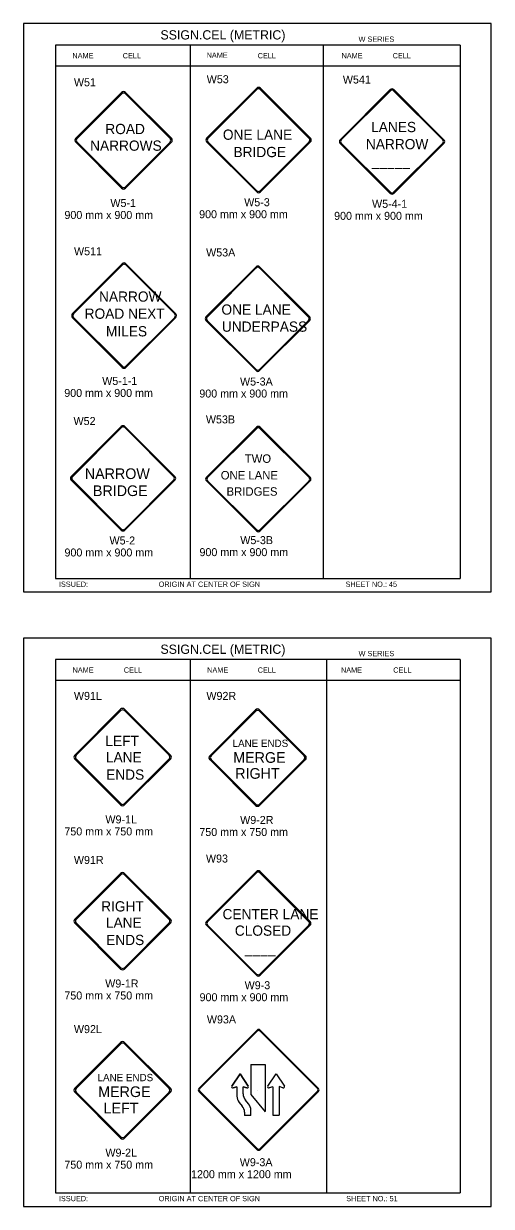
# Model space of a CAD drawing. Extents: x -12 to 6962, y -3756 to 679.
# Drawn here: x 1755.2 to 1930.4, y -235.4 to 208 of the extents above; entities that cross this region are included whole.
import ezdxf

# ---------------------------------------------------------------- set-up
doc = ezdxf.new("R2010")
doc.units = 0
for name, color, linetype in [('Level 1', 7, 'Continuous'), ('Level 2', 7, 'Continuous'), ('Level 3', 7, 'Continuous'), ('Level 62', 7, 'Continuous')]:
    doc.layers.add(name, color=color, linetype=linetype)

msp = doc.modelspace()

# ---------------------------------------------------------------- linework, layer by layer
at = {"layer": 'Level 1'}
for p, q in [((1918.81, 200), (1767.06, 200)), ((1767.06, 200), (1767.06, 0)), ((1817.64, 200), (1817.64, 0)), ((1867.44, 200), (1867.44, 0)), ((1918.81, 200), (1918.81, 0)), ((1918.81, 192.08), (1767.06, 192.08)), ((1774.67, 165.05), (1791.86, 182.25)), ((1793.36, 182.25), (1810.55, 165.05)), ((1823.76, 165.07), (1842.55, 183.86)), ((1824.21, 165.02), (1842.6, 183.41)), ((1843.83, 183.41), (1862.23, 165.02)), ((1843.89, 183.86), (1862.67, 165.07)), ((1873.77, 164.51), (1892.56, 183.3)), ((1874.22, 164.46), (1892.61, 182.85)), ((1893.84, 182.85), (1912.24, 164.46)), ((1893.9, 183.3), (1912.68, 164.51)), ((1775.17, 164.99), (1791.92, 181.75)), ((1793.29, 181.75), (1810.05, 164.99)), ((1792.64, 164.34), (1792.64, 164.34)), ((1843.22, 164.35), (1843.22, 164.35)), ((1791.86, 146.37), (1774.67, 163.56)), ((1791.92, 146.86), (1775.17, 163.62)), ((1810.05, 163.62), (1793.29, 146.86)), ((1810.55, 163.56), (1793.36, 146.37)), ((1842.55, 144.94), (1823.76, 163.73)), ((1842.6, 145.39), (1824.21, 163.79)), ((1862.23, 163.79), (1843.83, 145.39)), ((1862.67, 163.73), (1843.89, 144.94)), ((1892.56, 144.39), (1873.77, 163.17)), ((1892.61, 144.83), (1874.22, 163.23)), ((1893.23, 163.84), (1893.23, 163.84)), ((1912.24, 163.23), (1893.84, 144.83)), ((1912.68, 163.17), (1893.9, 144.39)), ((1773.53, 99.42), (1792.13, 118.03)), ((1773.82, 99.21), (1792.19, 117.58)), ((1793.42, 117.58), (1811.79, 99.21)), ((1793.48, 118.03), (1812.08, 99.42)), ((1823.49, 98.09), (1842.27, 116.87)), ((1823.94, 98.03), (1842.33, 116.43)), ((1843.56, 116.43), (1861.95, 98.03)), ((1843.62, 116.87), (1862.4, 98.09)), ((1792.13, 79.12), (1773.53, 97.72)), ((1792.19, 79.56), (1773.82, 97.93)), ((1792.76, 98.58), (1792.76, 98.58)), ((1811.79, 97.93), (1793.42, 79.56)), ((1812.08, 97.72), (1793.48, 79.12)), ((1842.27, 77.96), (1823.49, 96.75)), ((1842.33, 78.41), (1823.94, 96.8)), ((1842.94, 97.42), (1842.94, 97.42)), ((1861.95, 96.8), (1843.56, 78.41)), ((1862.4, 96.75), (1843.62, 77.96)), ((1772.98, 38.24), (1791.77, 57.03)), ((1773.43, 38.19), (1791.82, 56.58)), ((1793.05, 56.58), (1811.45, 38.19)), ((1793.11, 57.03), (1811.89, 38.24)), ((1823.66, 37.95), (1842.45, 56.74)), ((1824.11, 37.9), (1842.5, 56.29)), ((1843.73, 56.29), (1862.13, 37.9)), ((1843.79, 56.74), (1862.57, 37.95)), ((1791.77, 18.12), (1772.98, 36.9)), ((1791.82, 18.56), (1773.43, 36.96)), ((1792.44, 37.57), (1792.44, 37.57)), ((1811.45, 36.96), (1793.05, 18.56)), ((1811.89, 36.9), (1793.11, 18.12)), ((1842.45, 17.82), (1823.66, 36.61)), ((1842.5, 18.27), (1824.11, 36.67)), ((1843.12, 37.28), (1843.12, 37.28)), ((1843.12, 37.28), (1843.12, 37.28)), ((1862.13, 36.67), (1843.73, 18.27)), ((1862.57, 36.61), (1843.79, 17.82)), ((1767.06, 0), (1918.81, 0)), ((1918.81, -30.35), (1767.06, -30.35)), ((1767.06, -30.35), (1767.06, -230.35)), ((1817.64, -30.35), (1817.64, -230.35)), ((1868.63, -30.35), (1868.63, -230.35)), ((1918.81, -30.35), (1918.81, -230.35)), ((1918.81, -38.27), (1767.06, -38.27)), ((1774.35, -66.2), (1791.53, -49.02)), ((1774.84, -66.27), (1791.59, -49.52)), ((1792.96, -49.52), (1809.72, -66.27)), ((1793.03, -49.02), (1810.21, -66.2)), ((1824.92, -66.42), (1842.1, -49.23)), ((1825.42, -66.48), (1842.17, -49.73)), ((1843.54, -49.73), (1860.29, -66.48)), ((1843.6, -49.23), (1860.79, -66.42)), ((1791.53, -84.88), (1774.35, -67.7)), ((1791.59, -84.39), (1774.84, -67.64)), ((1792.18, -66.97), (1792.18, -66.97)), ((1809.72, -67.64), (1792.96, -84.39)), ((1810.21, -67.7), (1793.03, -84.88)), ((1842.1, -85.1), (1824.92, -67.91)), ((1842.17, -84.6), (1825.42, -67.85)), ((1842.91, -67.05), (1842.91, -67.05)), ((1860.29, -67.85), (1843.54, -84.6)), ((1860.79, -67.91), (1843.6, -85.1)), ((1774.35, -127.73), (1791.53, -110.54)), ((1793.03, -110.54), (1810.21, -127.73)), ((1823.64, -128.65), (1842.41, -109.87)), ((1824.08, -128.71), (1842.47, -110.32)), ((1843.7, -110.32), (1862.09, -128.71)), ((1843.75, -109.87), (1862.53, -128.65)), ((1774.84, -127.79), (1791.59, -111.04)), ((1792.96, -111.04), (1809.72, -127.79)), ((1792.27, -128.36), (1792.27, -128.36)), ((1791.53, -146.41), (1774.35, -129.22)), ((1791.59, -145.91), (1774.84, -129.16)), ((1809.72, -129.16), (1792.96, -145.91)), ((1810.21, -129.22), (1793.03, -146.41)), ((1842.41, -148.77), (1823.64, -129.99)), ((1842.47, -148.32), (1824.08, -129.94)), ((1842.83, -129.33), (1842.83, -129.33)), ((1862.09, -129.94), (1843.7, -148.32)), ((1862.53, -129.99), (1843.75, -148.77)), ((1820.82, -191.16), (1842.66, -169.32)), ((1821.21, -191.21), (1842.71, -169.7)), ((1843.77, -169.7), (1865.27, -191.21)), ((1843.81, -169.32), (1865.66, -191.16)), ((1774.35, -191.15), (1791.53, -173.97)), ((1774.84, -191.21), (1791.59, -174.46)), ((1792.96, -174.46), (1809.72, -191.22)), ((1793.03, -173.97), (1810.21, -191.15)), ((1833.18, -190.31), (1836.26, -185.75)), ((1836.26, -185.75), (1833.18, -190.31)), ((1836.26, -185.75), (1839.37, -190.29)), ((1839.37, -190.29), (1836.26, -185.75)), ((1840.29, -182.24), (1840.29, -193.49)), ((1840.29, -182.24), (1845.69, -182.24)), ((1845.69, -182.24), (1845.69, -193.49)), ((1846.68, -190.31), (1849.76, -185.75)), ((1849.76, -185.75), (1852.87, -190.29)), ((1835.08, -190.53), (1833.69, -190.99)), ((1833.69, -190.99), (1835.08, -190.53)), ((1835.08, -190.53), (1835.08, -194.09)), ((1838.86, -190.98), (1837.44, -190.53)), ((1837.44, -193.26), (1837.44, -190.53)), ((1837.44, -190.53), (1838.86, -190.98)), ((1848.55, -190.54), (1847.19, -190.99)), ((1848.55, -190.54), (1848.55, -201.25)), ((1850.92, -190.51), (1850.92, -201.25)), ((1852.36, -190.98), (1850.92, -190.51)), ((1791.53, -209.83), (1774.35, -192.65)), ((1791.59, -209.34), (1774.84, -192.58)), ((1792.2, -191.92), (1792.2, -191.92)), ((1809.72, -192.59), (1792.96, -209.34)), ((1810.21, -192.65), (1793.03, -209.83)), ((1842.67, -214.15), (1820.82, -192.31)), ((1842.71, -213.77), (1821.21, -192.26)), ((1840.31, -193.51), (1845.71, -199.93)), ((1842.99, -191.92), (1842.99, -191.92)), ((1865.27, -192.26), (1843.77, -213.77)), ((1865.66, -192.31), (1843.81, -214.15)), ((1845.69, -193.49), (1845.69, -199.9)), ((1835.93, -196.41), (1837.1, -197.81)), ((1839.46, -196.98), (1838.29, -195.58)), ((1840.31, -201.28), (1840.31, -199.3)), ((1837.92, -201.25), (1840.29, -201.25)), ((1837.95, -200.13), (1837.95, -201.28)), ((1767.06, -230.35), (1918.81, -230.35))]:
    msp.add_line(p, q, dxfattribs=at)
for centre, radius, start, end in [((1792.61, 181.5), 1.06, 45, 135), ((1792.61, 181.06), 0.969, 45, 135), ((1843.22, 183.18), 0.949, 45, 135), ((1843.22, 182.79), 0.87, 45, 135), ((1893.23, 182.63), 0.949, 45, 135), ((1893.23, 182.24), 0.87, 45, 135), ((1775.42, 164.31), 1.06, 135, 225), ((1775.85, 164.31), 0.969, 135, 225), ((1809.36, 164.31), 0.969, 315, 45), ((1809.8, 164.31), 1.06, 315, 45), ((1824.43, 164.4), 0.949, 135, 225), ((1824.83, 164.4), 0.87, 135, 225), ((1861.61, 164.4), 0.87, 315, 45), ((1862, 164.4), 0.949, 315, 45), ((1874.44, 163.84), 0.949, 135, 225), ((1874.84, 163.84), 0.87, 135, 225), ((1911.62, 163.84), 0.87, 315, 45), ((1912.01, 163.84), 0.949, 315, 45), ((1792.61, 147.11), 1.06, 225, 315), ((1792.61, 147.55), 0.969, 225, 315), ((1843.22, 145.62), 0.949, 225, 315), ((1843.22, 146.01), 0.87, 225, 315), ((1893.23, 145.06), 0.949, 225, 315), ((1893.23, 145.45), 0.87, 225, 315), ((1792.81, 117.36), 0.949, 45, 135), ((1792.81, 116.96), 0.87, 45, 135), ((1842.94, 116.2), 0.949, 45, 135), ((1842.94, 115.81), 0.87, 45, 135), ((1774.38, 98.57), 1.2, 135.0002, 225), ((1774.45, 98.57), 0.9, 135.0004, 224.9996), ((1811.16, 98.57), 0.9, 315, 45), ((1811.23, 98.57), 1.2, 314.9996, 45.0002), ((1824.16, 97.42), 0.949, 135, 225), ((1824.55, 97.42), 0.87, 135, 225), ((1861.34, 97.42), 0.87, 315, 45), ((1861.73, 97.42), 0.949, 315, 45), ((1792.81, 79.79), 0.949, 225, 315), ((1792.81, 80.18), 0.87, 225, 315), ((1842.94, 78.63), 0.949, 225, 315), ((1842.94, 79.02), 0.87, 225, 315), ((1792.44, 56.36), 0.949, 45, 135), ((1792.44, 55.96), 0.87, 45, 135), ((1843.12, 56.06), 0.949, 45, 135), ((1843.12, 55.67), 0.87, 45, 135), ((1773.65, 37.57), 0.949, 135, 225), ((1774.04, 37.57), 0.87, 135, 225), ((1810.83, 37.57), 0.87, 315, 45), ((1811.22, 37.57), 0.949, 315, 45), ((1824.33, 37.28), 0.949, 135, 225), ((1824.73, 37.28), 0.87, 135, 225), ((1861.51, 37.28), 0.87, 315, 45), ((1861.9, 37.28), 0.949, 315, 45), ((1792.44, 18.79), 0.949, 225, 315), ((1792.44, 19.18), 0.87, 225, 315), ((1843.12, 18.5), 0.949, 225, 315), ((1843.12, 18.89), 0.87, 225, 315), ((1792.28, -49.76), 1.06, 45, 135), ((1792.28, -50.2), 0.969, 45, 135), ((1842.85, -49.98), 1.06, 45, 135), ((1842.85, -50.42), 0.969, 45, 135), ((1775.09, -66.95), 1.06, 135, 225), ((1775.53, -66.95), 0.969, 135, 225), ((1809.03, -66.95), 0.969, 315, 45), ((1809.47, -66.95), 1.06, 315, 45), ((1825.66, -67.17), 1.06, 135, 225), ((1826.1, -67.17), 0.969, 135, 225), ((1859.6, -67.17), 0.969, 315, 45), ((1860.04, -67.17), 1.06, 315, 45), ((1792.28, -84.14), 1.06, 225, 315), ((1792.28, -83.7), 0.969, 225, 315), ((1842.85, -84.35), 1.06, 225, 315), ((1842.85, -83.92), 0.969, 225, 315), ((1792.28, -111.29), 1.06, 45, 135), ((1792.28, -111.73), 0.969, 45, 135), ((1843.08, -110.54), 0.948, 45, 135), ((1843.08, -110.94), 0.869, 45, 135), ((1775.09, -128.48), 1.06, 135, 225), ((1775.53, -128.48), 0.969, 135, 225), ((1809.03, -128.48), 0.969, 315, 45), ((1809.47, -128.48), 1.06, 315, 45), ((1824.31, -129.32), 0.948, 135, 225), ((1824.7, -129.32), 0.869, 135, 225), ((1861.47, -129.32), 0.869, 315, 45), ((1861.86, -129.32), 0.948, 315, 45), ((1792.28, -145.23), 0.969, 225, 315), ((1792.28, -145.66), 1.06, 225, 315), ((1843.08, -148.1), 0.948, 225, 315), ((1843.08, -147.71), 0.869, 225, 315), ((1843.24, -169.89), 0.813, 45, 135), ((1843.24, -170.23), 0.745, 45, 135), ((1792.28, -174.71), 1.06, 45, 135), ((1792.28, -175.15), 0.969, 45, 135), ((1833.55, -190.57), 0.45, 145.9722, 288.4349), ((1833.55, -190.57), 0.45, 145.9722, 288.4349), ((1839, -190.55), 0.45, 252.5528, 34.3628), ((1839, -190.55), 0.45, 252.5528, 34.3628), ((1847.05, -190.57), 0.45, 145.9722, 288.4349), ((1852.5, -190.55), 0.45, 252.5528, 34.3628), ((1775.09, -191.9), 1.06, 135, 225), ((1775.53, -191.9), 0.969, 135, 225), ((1809.03, -191.9), 0.969, 315, 45), ((1809.47, -191.9), 1.06, 315, 45), ((1821.4, -191.74), 0.813, 135, 225), ((1821.73, -191.74), 0.745, 135, 225), ((1838.68, -194.09), 3.6, 180, 220.1009), ((1841.04, -193.26), 3.6, 180, 220.1009), ((1864.75, -191.74), 0.745, 315, 45), ((1865.08, -191.74), 0.813, 315, 45), ((1834.35, -200.13), 3.6, 0, 40.1009), ((1836.71, -199.3), 3.6, 0, 40.1009), ((1792.28, -209.09), 1.06, 225, 315), ((1792.28, -208.65), 0.969, 225, 315), ((1843.24, -213.58), 0.813, 225, 315), ((1843.24, -213.24), 0.745, 225, 315)]:
    msp.add_arc(centre, radius, start, end, dxfattribs=at)
at = {"layer": 'Level 3'}
msp.add_line((1848.56, -201.25), (1850.92, -201.25), dxfattribs=at)
at = {"layer": 'Level 62'}
for points in [[(1755.18, -5.05), (1930.44, -5.05), (1930.44, 208.05), (1755.18, 208.05)], [(1755.18, -235.4), (1930.44, -235.4), (1930.44, -22.31), (1755.18, -22.31)]]:
    msp.add_lwpolyline(points, close=True, dxfattribs=at)

# ---------------------------------------------------------------- texts
at = {"layer": 'Level 1'}
for s, height, p in [('ROAD', 3.842, (1785.77, 166.63)), ('LANES', 3.842, (1885.39, 167.37)), ('NARROWS', 3.842, (1780.07, 160.39)), ('ONE LANE', 3.842, (1829.83, 164.5)), ('NARROW', 3.842, (1883.43, 160.95)), ('BRIDGE', 3.842, (1833.81, 158)), ('_____', 3.843, (1885.65, 154.68)), ('NARROW', 3.842, (1783.43, 103.8)), ('ONE LANE', 3.842, (1829.3, 98.93)), ('ROAD NEXT', 3.842, (1778.03, 97.38)), ('  MILES', 3.842, (1783.15, 90.78)), ('UNDERPASS', 3.842, (1829.46, 92.53)), ('TWO', 3.17, (1838.03, 43.38)), ('NARROW', 4, (1778.1, 37.3)), ('ONE LANE', 3.17, (1829.04, 37.15)), ('BRIDGE', 4, (1781.14, 30.92)), ('BRIDGES', 3.17, (1831.22, 31.05)), ('LEFT', 3.841, (1785.8, -62.82)), ('LANE ENDS', 2.75, (1833.48, -63.16)), ('LANE', 3.841, (1786.01, -68.92)), ('MERGE', 4, (1833.72, -69.1)), ('ENDS', 3.841, (1786.09, -75.43)), ('RIGHT', 4, (1834.47, -75.08)), ('RIGHT', 3.841, (1784.22, -124.84)), ('CENTER LANE', 3.8407, (1829.7, -127.77)), ('LANE', 3.841, (1786.01, -130.94)), ('CLOSED', 3.841, (1834.31, -133.94)), ('ENDS', 3.841, (1786.09, -137.44)), ('____', 3.841, (1838.09, -140.52)), ('LANE ENDS', 2.75, (1782.87, -188.48)), ('MERGE', 4, (1783.11, -194.42)), ('LEFT', 4, (1785.14, -200.54))]:
    msp.add_text(s, height=height, dxfattribs=at).set_placement(p)
at = {"layer": 'Level 2'}
for s, p in [('W51', (1774.02, 184.57)), ('W53', (1823.78, 185.71)), ('W541', (1874.8, 185.59)), ('W511', (1774.05, 121.21)), ('W53A', (1823.56, 120.76)), ('W52', (1773.87, 57.55)), ('W53B', (1823.47, 58.16)), ('W91L', (1774.01, -45.5)), ('W92R', (1823.66, -45.51)), ('W91R', (1774.01, -107.02)), ('W93', (1823.49, -106.48)), ('W93A', (1823.84, -166.81)), ('W92L', (1774.01, -170.45))]:
    msp.add_text(s, height=3, dxfattribs=at).set_placement(p)
at = {"layer": 'Level 3'}
for s, height, p in [('SSIGN.CEL (METRIC)', 3.4642, (1806.44, 202.11)), ('W SERIES', 1.979, (1880.69, 201.24)), ('NAME', 1.98, (1773.45, 195.04)), ('CELL', 1.98, (1792.3, 195.04)), ('NAME', 1.98, (1823.74, 195.24)), ('CELL', 1.98, (1842.88, 195.04)), ('NAME', 1.98, (1874.3, 195.04)), ('CELL', 1.98, (1893.46, 195.04)), ('W5-1', 3, (1787.68, 139.31)), ('W5-3', 3, (1837.82, 139.59)), ('W5-4-1', 3, (1885.74, 138.99)), ('900 mm x 900 mm', 3, (1770.46, 134.81)), ('900 mm x 900 mm', 3, (1820.94, 135.09)), ('900 mm x 900 mm', 3, (1871.52, 134.49)), ('W5-1-1', 3, (1784.61, 72.58)), ('W5-3A', 3, (1836.26, 72.36)), ('900 mm x 900 mm', 3, (1770.39, 68.08)), ('900 mm x 900 mm', 3, (1821.01, 67.86)), ('W5-2', 3, (1787.36, 12.77)), ('W5-3B', 3, (1836.36, 12.89)), ('900 mm x 900 mm', 3, (1770.48, 8.27)), ('900 mm x 900 mm', 3, (1821.07, 8.39)), ('ISSUED:', 1.98, (1768.4, -3.12)), ('ORIGIN AT CENTER OF SIGN', 1.9795, (1805.78, -3.12)), ('SHEET NO.: 45', 1.9795, (1875.82, -3.12)), ('SSIGN.CEL (METRIC)', 3.4642, (1806.44, -28.24)), ('W SERIES', 1.979, (1880.69, -29.12)), ('NAME', 1.98, (1773.5, -35.31)), ('CELL', 1.98, (1792.71, -35.31)), ('NAME', 1.98, (1823.94, -35.31)), ('CELL', 1.98, (1842.88, -35.31)), ('NAME', 1.98, (1874.1, -35.31)), ('CELL', 1.98, (1893.66, -35.31)), ('W9-1L', 3, (1785.82, -91.82)), ('W9-2R', 3, (1836.31, -92.03)), ('750 mm x 750 mm', 3, (1770.44, -96.32)), ('750 mm x 750 mm', 3, (1821.02, -96.53)), ('W9-1R', 3, (1785.74, -153.34)), ('750 mm x 750 mm', 3, (1770.44, -157.84)), ('W9-3', 3, (1837.99, -153.99)), ('900 mm x 900 mm', 3, (1821.11, -158.49)), ('W9-2L', 3, (1785.82, -216.77)), ('750 mm x 750 mm', 3, (1770.44, -221.27)), ('W9-3A', 3, (1836.17, -220.35)), ('1200 mm x 1200 mm', 3, (1817.92, -224.85)), ('ISSUED:', 1.98, (1768.4, -233.48)), ('ORIGIN AT CENTER OF SIGN', 1.9795, (1805.78, -233.48)), ('SHEET NO.: 51', 1.9795, (1876.05, -233.48))]:
    msp.add_text(s, height=height, dxfattribs=at).set_placement(p)

doc.saveas('drawing.dxf')
